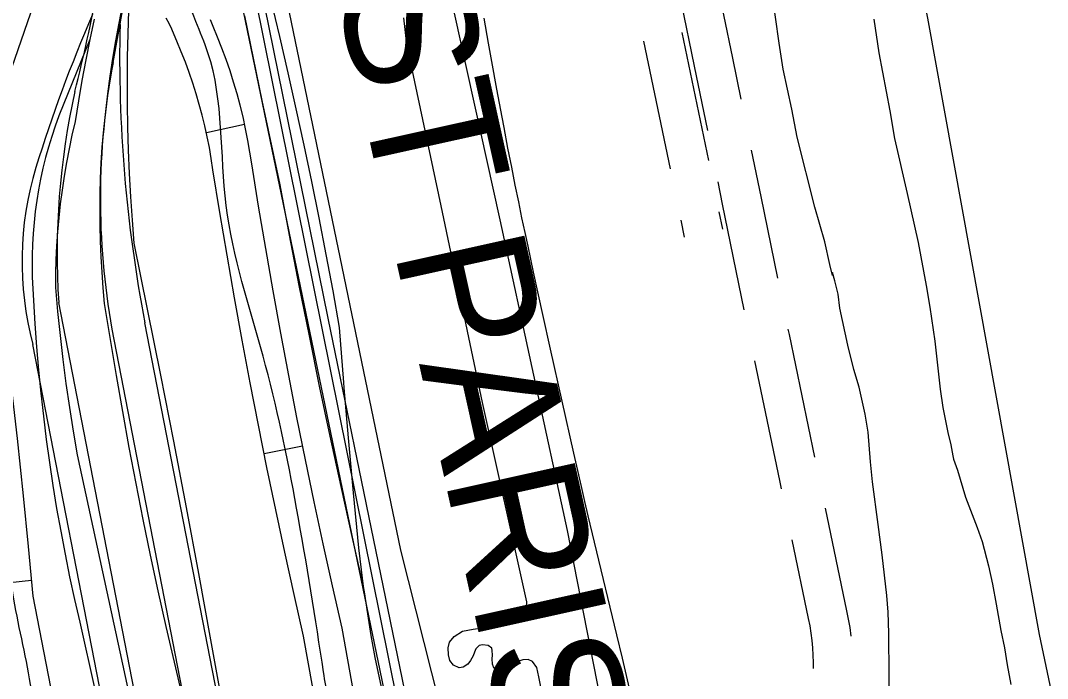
# Model space of a CAD drawing. Extents: x 3477039 to 3515015, y 546746 to 572297.
# Drawn here: x 3492444 to 3493230, y 568454 to 568957 of the extents above; entities that cross this region are included whole.
import ezdxf

# ---------------------------------------------------------------- set-up
doc = ezdxf.new("R2010")
doc.units = 0
for name, color, linetype in [('V-DTCH-CNTR', 7, 'Continuous'), ('V-RAIL-TRAK', 7, 'Continuous'), ('V-ROAD-CNTR', 7, 'Continuous'), ('V-SITE-OTLN', 7, 'Continuous'), ('V-SITE-VEGE', 7, 'Continuous'), ('V-TOPO-BNDY', 7, 'Continuous'), ('V-TOPO-GNAM-IDEN', 7, 'Continuous'), ('V-TOPO-SHOR', 7, 'Continuous')]:
    doc.layers.add(name, color=color, linetype=linetype)

msp = doc.modelspace()

# ---------------------------------------------------------------- linework, layer by layer
at = {"layer": 'V-DTCH-CNTR'}
msp.add_lwpolyline([(3492915.25, 570086.17), (3492913.45, 570079.62), (3492911.86, 570073.01), (3492910.49, 570066.36), (3492909.33, 570059.66), (3492908.4, 570052.93), (3492907.68, 570046.17), (3492907.18, 570039.4), (3492906.91, 570032.61), (3492906.85, 570025.81), (3492907.01, 570019.02), (3492907.4, 570012.24), (3492908.01, 570005.47), (3492908.83, 569998.72), (3492909.88, 569992.01), (3492911.14, 569985.33), (3492966.49, 569746.08), (3493064.55, 569330.01), (3493138.45, 568959.14), (3493223.98, 568487.23), (3493254.88, 568340.36)], dxfattribs=at)
at = {"layer": 'V-RAIL-TRAK'}
for points in [[(3492635.6, 568972.74), (3492642.25, 568945.09), (3492648.69, 568917.4), (3492654.93, 568889.66), (3492660.97, 568861.87), (3492666.81, 568834.05), (3492672.44, 568806.17), (3492677.86, 568778.26), (3492683.08, 568750.32), (3492688.1, 568722.33), (3492691.37, 568680.11), (3492691.72, 568675.98), (3492694.91, 568637.92), (3492698.7, 568595.74), (3492702.76, 568553.59), (3492704.78, 568536.72), (3492706.5, 568524.07), (3492707.07, 568519.89), (3492709.61, 568503.09), (3492712.41, 568486.33), (3492715.47, 568469.62), (3492730.95, 568396.98)], [(3492568.41, 568438.75), (3492561.91, 568465.98), (3492555.62, 568493.26), (3492549.54, 568520.59), (3492543.66, 568547.96), (3492538, 568575.37), (3492532.54, 568602.83), (3492527.3, 568630.33), (3492522.27, 568657.87), (3492517.45, 568685.44), (3492512.84, 568713.05), (3492508.44, 568740.7), (3492507.34, 568752.62), (3492506.44, 568764.56), (3492505.75, 568776.52), (3492505.26, 568788.49), (3492504.98, 568800.46), (3492504.9, 568812.43), (3492505.03, 568824.41), (3492505.36, 568836.38), (3492505.9, 568848.35), (3492506.65, 568860.3), (3492507.86, 568873.94), (3492509.29, 568887.56), (3492510.92, 568901.15), (3492512.76, 568914.72), (3492514.81, 568928.26), (3492517.07, 568941.77), (3492519.53, 568955.23), (3492522.2, 568968.66)], [(3492526.64, 568964.91), (3492526.08, 568947.09), (3492525.72, 568929.27), (3492525.59, 568911.45), (3492525.68, 568893.62), (3492525.98, 568875.79), (3492526.51, 568857.98), (3492527.25, 568840.16), (3492528.21, 568822.36), (3492529.4, 568804.58), (3492530.79, 568786.81), (3492541.09, 568736.31), (3492551.19, 568685.77), (3492561.09, 568635.19), (3492570.79, 568584.58), (3492580.28, 568533.92), (3492589.58, 568483.23), (3492598.67, 568432.5), (3492607.56, 568381.73)], [(3492500.51, 568958.32), (3492497.18, 568942.75), (3492494.04, 568927.13), (3492491.1, 568911.48), (3492488.36, 568895.79), (3492485.82, 568880.07), (3492483.41, 568869.64), (3492481.21, 568859.17), (3492479.22, 568848.65), (3492477.43, 568838.1), (3492475.86, 568827.51), (3492474.5, 568816.89), (3492473.35, 568806.25), (3492472.41, 568795.59), (3492471.68, 568784.91), (3492471.17, 568774.22), (3492470.87, 568763.52), (3492470.78, 568752.82), (3492472.44, 568734.43), (3492474.34, 568716.07), (3492476.47, 568697.73), (3492478.84, 568679.42), (3492481.44, 568661.14), (3492484.27, 568642.89), (3492487.35, 568624.68), (3492530.92, 568424.51)], [(3492615.45, 568960.9), (3492628.91, 568896.14), (3492642.58, 568831.44), (3492649.83, 568792.87), (3492657.28, 568754.33), (3492664.95, 568715.84), (3492672.83, 568677.4), (3492680.93, 568639), (3492689.24, 568600.64), (3492697.76, 568562.33), (3492706.5, 568524.07)], [(3492497.18, 568942.75), (3492473.46, 568884.42), (3492470.59, 568876.51), (3492467.93, 568868.53), (3492465.49, 568860.48), (3492463.25, 568852.37), (3492461.23, 568844.2), (3492459.43, 568835.99), (3492457.84, 568827.73), (3492456.46, 568819.43), (3492455.31, 568811.1), (3492454.37, 568802.74), (3492453.66, 568794.36), (3492453.16, 568785.96), (3492452.89, 568777.55), (3492452.83, 568769.14), (3492453, 568760.73), (3492453.85, 568742.95), (3492454.94, 568725.18), (3492456.24, 568707.42), (3492457.77, 568689.68), (3492459.53, 568671.97), (3492461.51, 568654.27), (3492463.72, 568636.61), (3492466.15, 568618.97), (3492468.81, 568601.37), (3492471.69, 568583.8), (3492474.79, 568566.27), (3492478.11, 568548.78), (3492481.66, 568531.33), (3492485.43, 568513.93), (3492489.42, 568496.58), (3492500.88, 568445.21)]]:
    msp.add_lwpolyline(points, dxfattribs=at)
at = {"layer": 'V-ROAD-CNTR'}
for p, q in [((3492921.1, 568941.59), (3492941.46, 568843.68)), ((3492950.4, 568948.05), (3492970.75, 568850.14)), ((3492586.32, 568871.51), (3492615.62, 568877.98)), ((3492978.9, 568810.98), (3492981.69, 568797.56)), ((3492949.6, 568804.52), (3492952.31, 568791.45)), ((3492630.6, 568625.77), (3492660.01, 568631.69)), ((3492452.37, 568528.47), (3492422.52, 568525.5))]:
    msp.add_line(p, q, dxfattribs=at)
for points in [[(3492908.23, 567548.4), (3492471.07, 569658.03), (3492375.57, 570100.45), (3492323.45, 570359.93)], [(3492530.23, 569464), (3492679.29, 568729.53), (3492910.66, 567605.24)], [(3492514.97, 568925.21), (3492537.5, 569049.79)], [(3492975.46, 568995.18), (3492989.35, 568928.45), (3492995.69, 568897.25)], [(3492388.59, 568974.08), (3492389.92, 568934.05), (3492394.64, 568888.87), (3492402.98, 568853.97), (3492411.41, 568817.83), (3492425.18, 568749.93), (3492436.35, 568681.43), (3492441.36, 568637.21), (3492445.96, 568593.28), (3492449.78, 568554.5), (3492453.56, 568516.45), (3492460.09, 568482.31), (3492466.99, 568446.83), (3492469.35, 568423.4), (3492470.55, 568407.33)], [(3492949.85, 568970.99), (3492959.97, 568922.41), (3492970, 568873.04)], [(3492675.08, 568406.93), (3492660.83, 568486.05), (3492653.57, 568517.95), (3492646.43, 568550.27), (3492639.49, 568582.63), (3492632.76, 568615.03), (3492626.24, 568647.48), (3492619.92, 568679.97), (3492613.81, 568712.5), (3492607.9, 568745.06), (3492602.2, 568777.66), (3492596.71, 568810.3), (3492591.42, 568843.01), (3492590.11, 568851.67), (3492588.66, 568860.05), (3492587.01, 568868.39), (3492585.18, 568876.69), (3492583.16, 568884.95), (3492580.95, 568893.16), (3492578.56, 568901.32), (3492575.98, 568909.42), (3492573.22, 568917.46), (3492570.28, 568925.44), (3492567.15, 568933.35), (3492563.72, 568941.51), (3492561.81, 568946.37), (3492559.9, 568950.7), (3492557.82, 568954.94), (3492555.56, 568959.09)], [(3492704.6, 568412.28), (3492690.23, 568492.04), (3492682.84, 568524.51), (3492675.74, 568556.64), (3492668.85, 568588.82), (3492662.15, 568621.04), (3492655.67, 568653.3), (3492649.39, 568685.6), (3492643.31, 568717.94), (3492637.43, 568750.32), (3492631.77, 568782.74), (3492626.31, 568815.19), (3492621.06, 568847.64), (3492619.73, 568856.47), (3492618.16, 568865.51), (3492616.38, 568874.52), (3492614.4, 568883.49), (3492612.21, 568892.41), (3492609.83, 568901.28), (3492607.25, 568910.09), (3492604.46, 568918.84), (3492601.48, 568927.53), (3492598.3, 568936.14), (3492594.93, 568944.68), (3492591.51, 568952.82), (3492589.51, 568957.91)], [(3492798.88, 568959.04), (3492802.21, 568940.12), (3492804.73, 568925.94), (3492808.58, 568904.67), (3492810.53, 568894.04), (3492812.51, 568883.42), (3492814.03, 568875.33), (3492817.03, 568859.68), (3492819.91, 568845.02), (3492822.67, 568831.29), (3492825.3, 568818.42), (3492827.79, 568806.37), (3492830.16, 568795.08), (3492832.41, 568784.49), (3492836.67, 568764.66), (3492840.45, 568747.32), (3492843.79, 568732.15), (3492849.68, 568705.62), (3492867.52, 568626.06), (3492870.49, 568612.88), (3492873.32, 568600.54), (3492876, 568588.98), (3492878.55, 568578.15), (3492883.37, 568557.85), (3492900.48, 568486.86), (3492904.72, 568469.11), (3492907.88, 568455.79), (3492910.23, 568445.79)], [(3493003.65, 568858.05), (3493010.85, 568822.62), (3493023.69, 568760.08)], [(3492977.96, 568833.84), (3492981.46, 568816.62), (3492998.03, 568735.88)], [(3492651.76, 567823.26), (3492473.24, 568741.31)], [(3492687.33, 567830.17), (3492514.09, 568721.09)], [(3492648.4, 568164.68), (3492539.26, 568725.98)], [(3493031.73, 568720.9), (3493032.56, 568716.88), (3493052.04, 568622.99)], [(3492510.33, 568417.18), (3492453.53, 568709.31)], [(3493006.11, 568696.7), (3493025.12, 568605.07), (3493026.43, 568598.79)], [(3493060.22, 568583.83), (3493076.65, 568505.45), (3493077.91, 568499.08), (3493078.99, 568492.49), (3493079.83, 568485.86), (3493079.83, 568485.81)], [(3493034.64, 568559.64), (3493047.25, 568499.45), (3493048.39, 568493.75), (3493049.29, 568488.18), (3493050, 568482.59), (3493050.52, 568476.97), (3493050.84, 568471.34), (3493050.97, 568465.71), (3493050.92, 568461.22)]]:
    msp.add_lwpolyline(points, dxfattribs=at)
for centre, radius, start, end in [((3491267.72, 569212.48), 1256.65, 345.74329, 353.24737), ((3493553.71, 568504.69), 1149.41, 156.56246, 162.78931), ((3493596.06, 568928.99), 1076.13, 178.65123, 190.87389), ((3493066.63, 568820.77), 561.47, 169.27889, 190.22598), ((3493047.92, 568778.47), 575.88, 167.51035, 183.69962), ((3492692.54, 568773.11), 247.38, 163.16001, 194.9462)]:
    msp.add_arc(centre, radius, start, end, dxfattribs=at)
for points in [[(3491579.6, 569254.35), (3491667.01, 569269.03), (3491718.32, 569278.02), (3491793.75, 569293.4), (3491920.6, 569320.95), (3492030.57, 569343.89), (3492125.13, 569362.51), (3492192.9, 569368.55), (3492235.88, 569366.95), (3492272.52, 569342.41), (3492292.57, 569312.29), (3492304.92, 569262.34), (3492318.61, 569198.06), (3492341.92, 569119.55), (3492352.38, 569056.84), (3492369.42, 569011.23), (3492379.82, 568886.34), (3492396.75, 568814.64), (3492421.49, 568679.38), (3492431.04, 568591.76), (3492438.7, 568514.3), (3492452.13, 568444.64), (3492456.09, 568399.49)], [(3493000.04, 566579.94), (3492996.11, 566622.05), (3492989.19, 566722.22), (3492984.25, 566844.91), (3492980.65, 566953.26), (3492975.9, 567048.15), (3492957.07, 567118.8), (3492914.04, 567185.01), (3492892.99, 567238.74), (3492889.41, 567288.82), (3492887.18, 567347.49), (3492875.49, 567416.24), (3492810.71, 567535.67), (3492779.34, 567672.11), (3492739.4, 567901.58), (3492708.5, 568055.83), (3492674.14, 568199.46), (3492666.89, 568284.5), (3492665.5, 568317.36), (3492670.97, 568366.84), (3492688.81, 568383.2), (3492685, 568415.72), (3492676.12, 568458.5), (3492655.46, 568583.93), (3492629.81, 568700.38), (3492601.52, 568815.73), (3492587.56, 568932.67), (3492578.26, 568956.66), (3492546.87, 569012.64), (3492486.9, 569024), (3492420.77, 569019.5), (3492376.84, 568985.7), (3492366.47, 568942.59), (3492322.34, 568913.66), (3492305.53, 568884.42), (3492308.1, 568835.27), (3492309.87, 568804.87), (3492301.91, 568745.04), (3492245.29, 568717.53), (3492209.87, 568701.65), (3492159.24, 568699.51)]]:
    msp.add_spline(points, degree=3, dxfattribs=at)
at = {"layer": 'V-SITE-OTLN'}
msp.add_lwpolyline([(3490066.48, 568622.94), (3490118.35, 568640.21), (3490267.31, 568666.81), (3490336.04, 568683.55), (3490336.97, 568700.03), (3490327.08, 568731.24), (3490279.72, 568726.2), (3490236.31, 568966.12), (3490537, 569035.54), (3491015.21, 569145.93), (3491164.78, 569180.46), (3492317.3, 569418.11), (3492351.12, 569428.67), (3492400.33, 569493.54), (3492521.44, 569524.18), (3492534.43, 569497.03), (3492542.69, 569453.29), (3492555.54, 569418.68), (3492735.04, 568551.82), (3492906.77, 567872.05), (3492938.36, 567735.96)], dxfattribs=at)
at = {"layer": 'V-SITE-VEGE'}
for points in [[(3493108.86, 568424.33), (3493109.13, 568465.71), (3493108.93, 568478.13), (3493109, 568488.34), (3493108.54, 568504.34), (3493107.52, 568517.04), (3493103.86, 568548.24), (3493100.7, 568571.43), (3493096.49, 568604.01), (3493094.93, 568619.47), (3493093.15, 568642.1), (3493090.75, 568655.91), (3493086.2, 568676.63), (3493082.14, 568690.18), (3493077.57, 568708.69), (3493071.41, 568737.15), (3493070.1, 568747.91), (3493067.68, 568758.14), (3493065.79, 568764.49), (3493065.77, 568762.01), (3493063.89, 568770.58), (3493059.87, 568787.98), (3493052.31, 568814.52), (3493038.86, 568868.12), (3493034.58, 568889.39), (3493028.16, 568920.06), (3493024.97, 568939.94), (3493019.43, 568979.98)], [(3493097.37, 568958.51), (3493101.34, 568932.56), (3493109.61, 568888.09), (3493113.34, 568867.1), (3493123, 568824.83), (3493131.32, 568787.25), (3493137.45, 568754.38), (3493140.38, 568737.81), (3493144.08, 568711.85), (3493148.26, 568675.13), (3493150.38, 568661.05), (3493154.12, 568641.99), (3493156.54, 568632.32), (3493157.87, 568624.04), (3493158.4, 568621.55), (3493161.66, 568612.97), (3493167.59, 568592.25), (3493176.55, 568569.02), (3493180.34, 568558.51), (3493185.19, 568539.72), (3493188.41, 568525.63), (3493191.07, 568510.43), (3493194.8, 568490.27), (3493197.48, 568477.01), (3493199.6, 568464.03), (3493202.27, 568448.84)]]:
    msp.add_lwpolyline(points, dxfattribs=at)
at = {"layer": 'V-TOPO-BNDY'}
msp.add_line((3492345.59, 570356.89), (3493273.45, 565748.19), dxfattribs=at)
at = {"layer": 'V-TOPO-SHOR'}
for points in [[(3492953.85, 568136.07), (3492948.81, 568143.36), (3492947.73, 568148.12), (3492946.42, 568154.15), (3492944.86, 568162.74), (3492943.75, 568173.08), (3492942.53, 568182.37), (3492940.02, 568195.25), (3492935.35, 568217.31), (3492888.13, 568437.83), (3492862.84, 568566.91), (3492811.34, 568804.73), (3492771.56, 568985.21), (3492760.15, 569066.96), (3492760.55, 569078.23), (3492761.68, 569084.28), (3492763.5, 569089.52), (3492764.29, 569093.71), (3492764.13, 569101.03)], [(3492456.54, 568977.2), (3492432.16, 568906.89), (3492429.06, 568894.32), (3492427.74, 568888.27), (3492426.41, 568883.12), (3492425.52, 568879.79), (3492424.18, 568876.75), (3492422.38, 568874.17), (3492419.97, 568872.04), (3492416.5, 568871.11), (3492414.38, 568871.41), (3492411.79, 568873.96), (3492410.57, 568876.82), (3492409.63, 568882.72), (3492413.47, 568896.95), (3492444.57, 568981.66), (3492447.73, 568984.25), (3492449.84, 568985.47), (3492451.2, 568985.94), (3492452.41, 568985.79)], [(3492860.25, 568357.83), (3492840.85, 568454.75), (3492839.29, 568462.07), (3492836.01, 568466.46), (3492832.87, 568468.19), (3492828.68, 568467.7), (3492824.97, 568466.51), (3492821.85, 568464.64), (3492818.25, 568462.99), (3492814.89, 568461.69), (3492811.99, 568460.74), (3492809.9, 568460.38), (3492808.74, 568460.37), (3492807.58, 568460.71), (3492806.17, 568462.33), (3492805.46, 568464.42), (3492805.09, 568468.6), (3492805.54, 568471.28), (3492805.28, 568475), (3492804.92, 568476.62), (3492802.24, 568478.81), (3492797.82, 568479.37), (3492795.26, 568478.77), (3492792.72, 568476.32), (3492791.58, 568473.75), (3492790.55, 568470.95), (3492788.71, 568467.34), (3492786.63, 568464.54), (3492783.05, 568462.08), (3492779.91, 568461.71), (3492775.6, 568463.78), (3492772.67, 568467.25), (3492771.83, 568471.54), (3492771.57, 568476.89), (3492772.59, 568481.31), (3492776.05, 568485.75), (3492782.53, 568489.73), (3492790.66, 568491.41), (3492797.74, 568492.38), (3492805.75, 568493.48), (3492812.72, 568494.8), (3492818.05, 568496.34), (3492823.16, 568498.34), (3492827.91, 568500.93), (3492830.56, 568504.66), (3492831.58, 568508.04), (3492831.67, 568512.11), (3492797.76, 568664.96), (3492766.07, 568815.39), (3492739.88, 568939.35), (3492737.66, 568959.44)]]:
    msp.add_lwpolyline(points, dxfattribs=at)

# ---------------------------------------------------------------- texts
at = {"layer": 'V-TOPO-GNAM-IDEN'}
msp.add_text('ST. JOHN THE BAPTIST PARISH', height=99.9998, rotation=282.49979, dxfattribs=at).set_placement((3492395.37, 570290.44))

doc.saveas('drawing.dxf')
